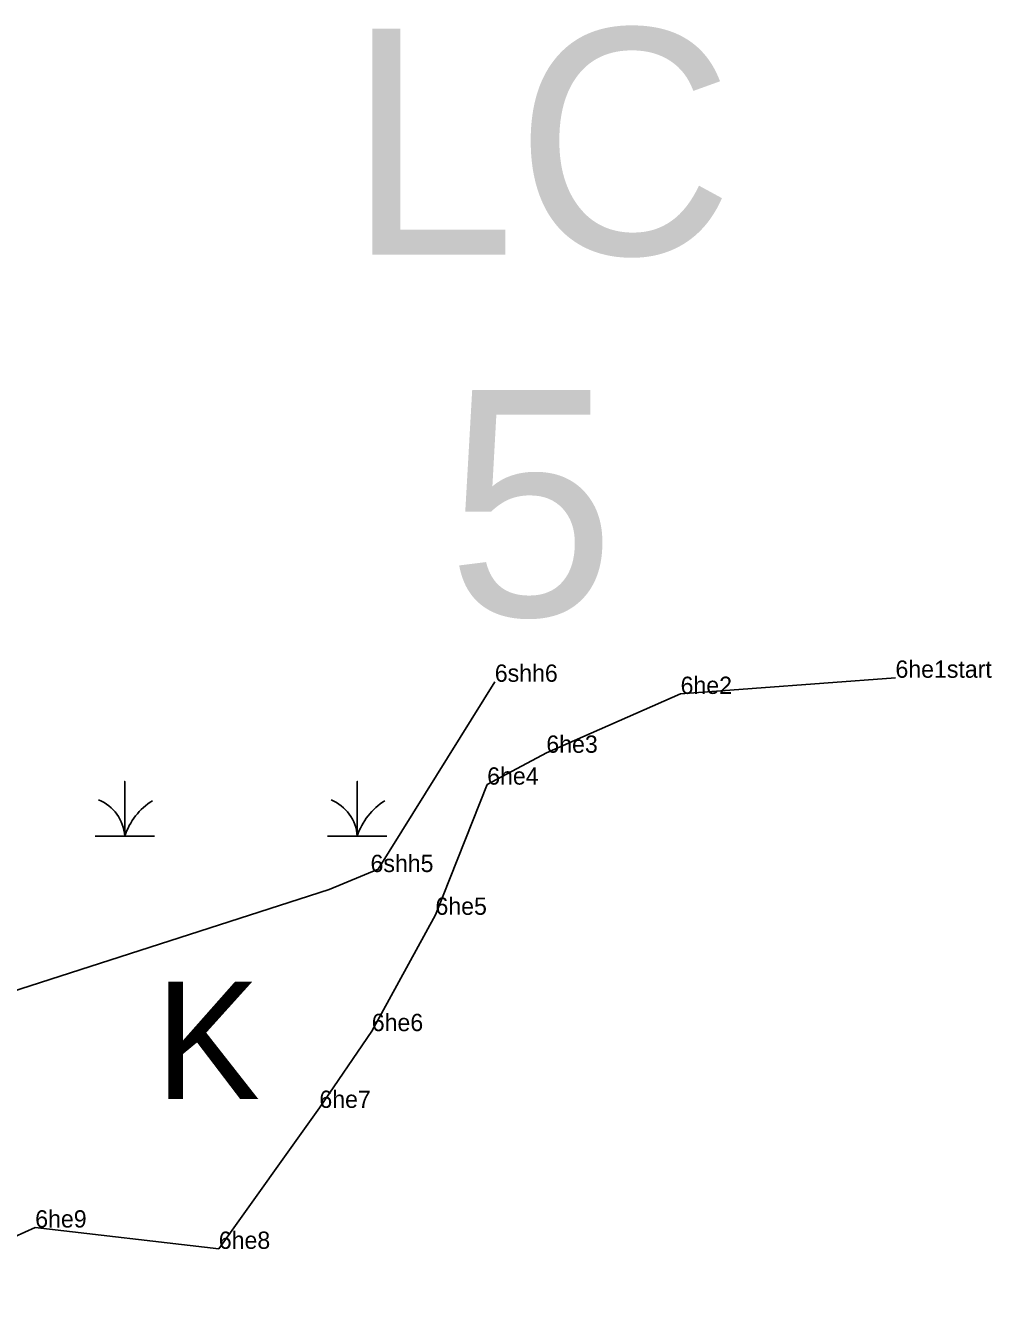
# Model space of a CAD drawing. Extents: x 2072529 to 2268796, y 436423 to 470406.
# Drawn here: x 2143455 to 2143734.6, y 445206 to 445572.9 of the extents above; entities that cross this region are included whole.
import ezdxf

# ---------------------------------------------------------------- set-up
doc = ezdxf.new("R2010")
doc.units = 0
for name, color, linetype in [('Default', 7, 'Continuous'), ('Exist Environmental Wetland Boundary', 7, 'Continuous'), ('Exist Environmental Wetland Boundary Cogo Comment', 7, 'Continuous'), ('Exist Hydro Jurisdictional Stream or Body of Water NEU Mitigable', 7, 'Continuous'), ('Exist Hydro Jurisdictional Stream or Body of Water NEU Mitigable Cogo Comment', 7, 'Continuous'), ('Exist Hydro Swamp or Marsh', 7, 'Continuous'), ('Old_Level_20', 7, 'Continuous')]:
    doc.layers.add(name, color=color, linetype=linetype)

msp = doc.modelspace()

# ---------------------------------------------------------------- linework, layer by layer
at = {"layer": 'Exist Environmental Wetland Boundary'}
msp.add_lwpolyline([(2143706.77, 445384.16), (2143644.61, 445379.48), (2143605.77, 445362.46), (2143588.66, 445353.24), (2143573.69, 445315.58), (2143555.26, 445281.92), (2143540.1, 445259.71), (2143511, 445218.93), (2143457.89, 445225.1), (2143433.85, 445214.28), (2143410.64, 445205.98), (2143368.08, 445223.6), (2143336.63, 445229.08), (2143295.51, 445208.34), (2143285.44, 445211.82), (2143248.04, 445226.12), (2143209.5, 445227.17), (2143170, 445238.52), (2143166.1, 445275.74), (2143149.4, 445281.12)], dxfattribs=at)
at = {"layer": 'Exist Hydro Jurisdictional Stream or Body of Water NEU Mitigable'}
for points in [[(2143149.4, 445281.12), (2143319.08, 445281.18), (2143366.42, 445273.9), (2143433.31, 445287.58), (2143542.89, 445322.88), (2143557.15, 445328.83), (2143557.15, 445328.83), (2143590.85, 445383)], [(2143554.9, 445327.95), (2143554.9, 445327.95)], [(2143554.9, 445327.95), (2143554.9, 445327.95), (2143554.9, 445327.95)]]:
    msp.add_lwpolyline(points, dxfattribs=at)
at = {"layer": 'Exist Hydro Swamp or Marsh'}
for points in [[(2143475.2, 445338.37), (2143483.8, 445338.37), (2143483.8, 445354.15), (2143483.8, 445338.37), (2143492.4, 445338.37)], [(2143542.45, 445338.37), (2143551.05, 445338.37), (2143551.05, 445354.15), (2143551.05, 445338.37), (2143559.65, 445338.37)]]:
    msp.add_lwpolyline(points, dxfattribs=at)
for centre, radius, start, end in [((2143471.54, 445337.49), 12.3, 4.1403, 67.535), ((2143538.79, 445337.49), 12.3, 4.1403, 67.535), ((2143502.04, 445332.31), 19.22, 122.1274, 161.6222), ((2143569.29, 445332.31), 19.22, 122.1274, 161.6222)]:
    msp.add_arc(centre, radius, start, end, dxfattribs=at)
at = {"layer": 'Old_Level_20'}
for p, q in [((2143706.77, 445384.16), (2143706.77, 445384.16)), ((2143706.77, 445384.16), (2143706.77, 445384.16)), ((2143706.77, 445384.16), (2143706.77, 445384.16)), ((2143706.77, 445384.16), (2143706.77, 445384.16)), ((2143706.77, 445384.16), (2143706.77, 445384.16)), ((2143706.77, 445384.16), (2143706.77, 445384.16)), ((2143706.77, 445384.16), (2143706.77, 445384.16)), ((2143706.77, 445384.16), (2143706.77, 445384.16)), ((2143706.77, 445384.16), (2143706.77, 445384.16)), ((2143706.77, 445384.16), (2143706.77, 445384.16)), ((2143706.77, 445384.16), (2143706.77, 445384.16)), ((2143706.77, 445384.16), (2143706.77, 445384.16)), ((2143706.77, 445384.16), (2143706.77, 445384.16)), ((2143706.77, 445384.16), (2143706.77, 445384.16)), ((2143644.61, 445379.48), (2143644.61, 445379.48)), ((2143644.61, 445379.48), (2143644.61, 445379.48)), ((2143644.61, 445379.48), (2143644.61, 445379.48)), ((2143644.61, 445379.48), (2143644.61, 445379.48)), ((2143644.61, 445379.48), (2143644.61, 445379.48)), ((2143644.61, 445379.48), (2143644.61, 445379.48)), ((2143644.61, 445379.48), (2143644.61, 445379.48)), ((2143644.61, 445379.48), (2143644.61, 445379.48)), ((2143644.61, 445379.48), (2143644.61, 445379.48)), ((2143644.61, 445379.48), (2143644.61, 445379.48)), ((2143644.61, 445379.48), (2143644.61, 445379.48)), ((2143644.61, 445379.48), (2143644.61, 445379.48)), ((2143644.61, 445379.48), (2143644.61, 445379.48)), ((2143644.61, 445379.48), (2143644.61, 445379.48)), ((2143605.77, 445362.46), (2143605.77, 445362.46)), ((2143605.77, 445362.46), (2143605.77, 445362.46)), ((2143605.77, 445362.46), (2143605.77, 445362.46)), ((2143605.77, 445362.46), (2143605.77, 445362.46)), ((2143605.77, 445362.46), (2143605.77, 445362.46)), ((2143605.77, 445362.46), (2143605.77, 445362.46)), ((2143605.77, 445362.46), (2143605.77, 445362.46)), ((2143605.77, 445362.46), (2143605.77, 445362.46)), ((2143605.77, 445362.46), (2143605.77, 445362.46)), ((2143605.77, 445362.46), (2143605.77, 445362.46)), ((2143605.77, 445362.46), (2143605.77, 445362.46)), ((2143605.77, 445362.46), (2143605.77, 445362.46)), ((2143605.77, 445362.46), (2143605.77, 445362.46)), ((2143605.77, 445362.46), (2143605.77, 445362.46)), ((2143588.66, 445353.24), (2143588.66, 445353.24)), ((2143588.66, 445353.24), (2143588.66, 445353.24)), ((2143588.66, 445353.24), (2143588.66, 445353.24)), ((2143588.66, 445353.24), (2143588.66, 445353.24)), ((2143588.66, 445353.24), (2143588.66, 445353.24)), ((2143588.66, 445353.24), (2143588.66, 445353.24)), ((2143588.66, 445353.24), (2143588.66, 445353.24)), ((2143588.66, 445353.24), (2143588.66, 445353.24)), ((2143588.66, 445353.24), (2143588.66, 445353.24)), ((2143588.66, 445353.24), (2143588.66, 445353.24)), ((2143588.66, 445353.24), (2143588.66, 445353.24)), ((2143588.66, 445353.24), (2143588.66, 445353.24)), ((2143588.66, 445353.24), (2143588.66, 445353.24)), ((2143588.66, 445353.24), (2143588.66, 445353.24)), ((2143573.69, 445315.58), (2143573.69, 445315.58)), ((2143573.69, 445315.58), (2143573.69, 445315.58)), ((2143573.69, 445315.58), (2143573.69, 445315.58)), ((2143573.69, 445315.58), (2143573.69, 445315.58)), ((2143573.69, 445315.58), (2143573.69, 445315.58)), ((2143573.69, 445315.58), (2143573.69, 445315.58)), ((2143573.69, 445315.58), (2143573.69, 445315.58)), ((2143573.69, 445315.58), (2143573.69, 445315.58)), ((2143573.69, 445315.58), (2143573.69, 445315.58)), ((2143573.69, 445315.58), (2143573.69, 445315.58)), ((2143573.69, 445315.58), (2143573.69, 445315.58)), ((2143573.69, 445315.58), (2143573.69, 445315.58)), ((2143573.69, 445315.58), (2143573.69, 445315.58)), ((2143573.69, 445315.58), (2143573.69, 445315.58)), ((2143555.26, 445281.92), (2143555.26, 445281.92)), ((2143555.26, 445281.92), (2143555.26, 445281.92)), ((2143555.26, 445281.92), (2143555.26, 445281.92)), ((2143555.26, 445281.92), (2143555.26, 445281.92)), ((2143555.26, 445281.92), (2143555.26, 445281.92)), ((2143555.26, 445281.92), (2143555.26, 445281.92)), ((2143555.26, 445281.92), (2143555.26, 445281.92)), ((2143555.26, 445281.92), (2143555.26, 445281.92)), ((2143555.26, 445281.92), (2143555.26, 445281.92)), ((2143555.26, 445281.92), (2143555.26, 445281.92)), ((2143555.26, 445281.92), (2143555.26, 445281.92)), ((2143555.26, 445281.92), (2143555.26, 445281.92)), ((2143555.26, 445281.92), (2143555.26, 445281.92)), ((2143555.26, 445281.92), (2143555.26, 445281.92)), ((2143540.1, 445259.71), (2143540.1, 445259.71)), ((2143540.1, 445259.71), (2143540.1, 445259.71)), ((2143540.1, 445259.71), (2143540.1, 445259.71)), ((2143540.1, 445259.71), (2143540.1, 445259.71)), ((2143540.1, 445259.71), (2143540.1, 445259.71)), ((2143540.1, 445259.71), (2143540.1, 445259.71)), ((2143540.1, 445259.71), (2143540.1, 445259.71)), ((2143540.1, 445259.71), (2143540.1, 445259.71)), ((2143540.1, 445259.71), (2143540.1, 445259.71)), ((2143540.1, 445259.71), (2143540.1, 445259.71)), ((2143540.1, 445259.71), (2143540.1, 445259.71)), ((2143540.1, 445259.71), (2143540.1, 445259.71)), ((2143540.1, 445259.71), (2143540.1, 445259.71)), ((2143540.1, 445259.71), (2143540.1, 445259.71)), ((2143457.89, 445225.1), (2143457.89, 445225.1)), ((2143457.89, 445225.1), (2143457.89, 445225.1)), ((2143457.89, 445225.1), (2143457.89, 445225.1)), ((2143457.89, 445225.1), (2143457.89, 445225.1)), ((2143457.89, 445225.1), (2143457.89, 445225.1)), ((2143457.89, 445225.1), (2143457.89, 445225.1)), ((2143457.89, 445225.1), (2143457.89, 445225.1)), ((2143457.89, 445225.1), (2143457.89, 445225.1)), ((2143457.89, 445225.1), (2143457.89, 445225.1)), ((2143457.89, 445225.1), (2143457.89, 445225.1)), ((2143457.89, 445225.1), (2143457.89, 445225.1)), ((2143457.89, 445225.1), (2143457.89, 445225.1)), ((2143457.89, 445225.1), (2143457.89, 445225.1)), ((2143457.89, 445225.1), (2143457.89, 445225.1)), ((2143511, 445218.93), (2143511, 445218.93)), ((2143511, 445218.93), (2143511, 445218.93)), ((2143511, 445218.93), (2143511, 445218.93)), ((2143511, 445218.93), (2143511, 445218.93)), ((2143511, 445218.93), (2143511, 445218.93)), ((2143511, 445218.93), (2143511, 445218.93)), ((2143511, 445218.93), (2143511, 445218.93)), ((2143511, 445218.93), (2143511, 445218.93)), ((2143511, 445218.93), (2143511, 445218.93)), ((2143511, 445218.93), (2143511, 445218.93)), ((2143511, 445218.93), (2143511, 445218.93)), ((2143511, 445218.93), (2143511, 445218.93)), ((2143511, 445218.93), (2143511, 445218.93)), ((2143511, 445218.93), (2143511, 445218.93))]:
    msp.add_line(p, q, dxfattribs=at)

# ---------------------------------------------------------------- texts
at = {"layer": 'Default'}
for s, p in [('LC', (2143548.21, 445506.6)), ('5', (2143577.06, 445402.05))]:
    msp.add_text(s, height=65.34, dxfattribs=at).set_placement(p)
at = {"layer": 'Exist Environmental Wetland Boundary Cogo Comment'}
for s, p in [('6he1start', (2143706.77, 445384.16)), ('6he2', (2143644.61, 445379.48)), ('6he3', (2143605.77, 445362.46)), ('6he4', (2143588.66, 445353.24)), ('6he5', (2143573.69, 445315.58)), ('6he6', (2143555.26, 445281.92)), ('6he7', (2143540.1, 445259.71)), ('6he9', (2143457.89, 445225.1)), ('6he8', (2143511, 445218.93))]:
    msp.add_text(s, height=5, dxfattribs=at).set_placement(p)
at = {"layer": 'Exist Hydro Jurisdictional Stream or Body of Water NEU Mitigable Cogo Comment'}
for s, p in [('6shh6', (2143590.85, 445383)), ('6shh5', (2143554.9, 445327.95))]:
    msp.add_text(s, height=5, dxfattribs=at).set_placement(p)
at = {"layer": 'Exist Hydro Swamp or Marsh'}
msp.add_text('K', height=34, dxfattribs=at).set_placement((2143492.65, 445262.24))

doc.saveas('drawing.dxf')
